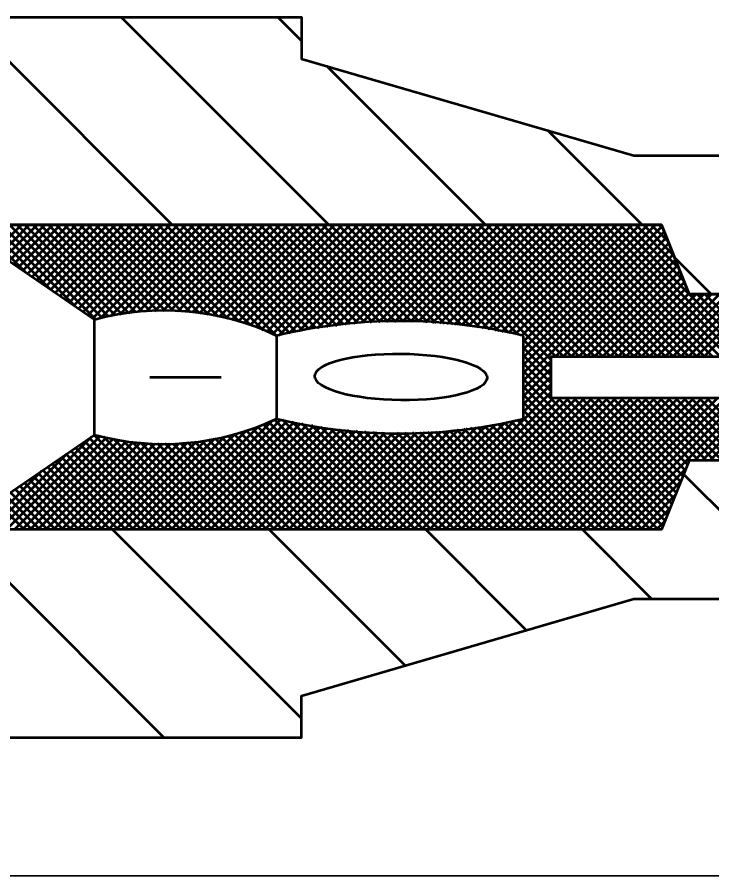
# Model space of a CAD drawing. Extents: x -1 to 679, y 0 to 440.
# Drawn here: x 539.8 to 552.35, y 211.67 to 227.17 of the extents above; entities that cross this region are included whole.
import ezdxf

# ---------------------------------------------------------------- set-up
doc = ezdxf.new("R2010")
doc.units = 0
doc.header["$LTSCALE"] = 0.8
doc.layers.add('1', color=7, linetype='Continuous', lineweight=53)

msp = doc.modelspace()

# ---------------------------------------------------------------- linework, layer by layer
at = {"layer": '1'}
for p, q in [((542.6012, 223.4216), (538.8512, 227.1716)), ((545.4297, 223.4216), (541.6797, 227.1716)), ((544.936, 226.7437), (544.5081, 227.1716)), ((548.2581, 223.4216), (545.3908, 226.2889)), ((551.0865, 223.4216), (549.3838, 225.1243)), ((541.1953, 221.7101), (538.6953, 223.4216)), ((539.9539, 222.5599), (539.0923, 223.4216)), ((540.4023, 222.253), (539.2337, 223.4216)), ((540.8507, 221.946), (539.3752, 223.4216)), ((539.3965, 222.9416), (539.8765, 223.4216)), ((539.4805, 222.8841), (540.018, 223.4216)), ((541.2219, 221.7163), (539.5166, 223.4216)), ((539.5644, 222.8266), (540.1594, 223.4216)), ((539.6483, 222.7692), (540.3008, 223.4216)), ((541.3368, 221.7428), (539.658, 223.4216)), ((539.7323, 222.7117), (540.4422, 223.4216)), ((541.4517, 221.7692), (539.7994, 223.4216)), ((539.8162, 222.6542), (540.5837, 223.4216)), ((539.9003, 222.5967), (540.7251, 223.4216)), ((541.5683, 221.7942), (539.9408, 223.4216)), ((539.9842, 222.5392), (540.8665, 223.4216)), ((540.0681, 222.4818), (541.0079, 223.4216)), ((541.6926, 221.8113), (540.0822, 223.4216)), ((540.1521, 222.4243), (541.1493, 223.4216)), ((541.8169, 221.8283), (540.2237, 223.4216)), ((540.236, 222.3668), (541.2908, 223.4216)), ((540.3199, 222.3093), (541.4322, 223.4216)), ((541.9412, 221.8454), (540.3651, 223.4216)), ((540.4039, 222.2519), (541.5736, 223.4216)), ((540.4878, 222.1944), (541.715, 223.4216)), ((542.0678, 221.8602), (540.5065, 223.4216)), ((540.5718, 222.1369), (541.8564, 223.4216)), ((542.2048, 221.8647), (540.6479, 223.4216)), ((540.6558, 222.0795), (541.9978, 223.4216)), ((540.7397, 222.022), (542.1392, 223.4216)), ((542.3419, 221.869), (540.7893, 223.4216)), ((540.8237, 221.9645), (542.2807, 223.4216)), ((540.9076, 221.9071), (542.4221, 223.4216)), ((542.479, 221.8734), (540.9307, 223.4216)), ((540.9916, 221.8496), (542.5636, 223.4216)), ((542.6241, 221.8697), (541.0722, 223.4216)), ((541.0755, 221.7921), (542.705, 223.4216)), ((541.1594, 221.7347), (542.8464, 223.4216)), ((542.7767, 221.8586), (541.2136, 223.4216)), ((541.3006, 221.7343), (542.9878, 223.4216)), ((542.9292, 221.8474), (541.355, 223.4216)), ((541.4844, 221.7767), (543.1292, 223.4216)), ((543.0865, 221.8315), (541.4965, 223.4216)), ((543.2589, 221.8006), (541.6379, 223.4216)), ((541.6552, 221.8061), (543.2707, 223.4216)), ((543.4312, 221.7697), (541.7793, 223.4216)), ((541.8191, 221.8286), (543.4121, 223.4216)), ((543.6137, 221.7285), (541.9207, 223.4216)), ((541.9831, 221.8512), (543.5535, 223.4216)), ((543.813, 221.6707), (542.0622, 223.4216)), ((542.1358, 221.8624), (543.6949, 223.4216)), ((544.0122, 221.6129), (542.2036, 223.4216)), ((542.2818, 221.8671), (543.8363, 223.4216)), ((544.2494, 221.5171), (542.345, 223.4216)), ((542.4279, 221.8717), (543.9778, 223.4216)), ((544.486, 221.422), (542.4864, 223.4216)), ((542.5712, 221.8736), (544.1192, 223.4216)), ((544.6026, 221.4468), (542.6278, 223.4216)), ((542.703, 221.8639), (544.2606, 223.4216)), ((544.7192, 221.4716), (542.7692, 223.4216)), ((542.8347, 221.8543), (544.402, 223.4216)), ((544.8358, 221.4964), (542.9107, 223.4216)), ((542.9666, 221.8447), (544.5434, 223.4216)), ((544.9525, 221.5212), (543.0521, 223.4216)), ((543.0935, 221.8303), (544.6848, 223.4216)), ((545.0756, 221.5395), (543.1935, 223.4216)), ((543.2134, 221.8088), (544.8262, 223.4216)), ((543.3333, 221.7873), (544.9678, 223.4216)), ((545.2006, 221.5559), (543.3349, 223.4216)), ((543.4533, 221.7657), (545.1092, 223.4216)), ((545.3257, 221.5723), (543.4763, 223.4216)), ((543.5702, 221.7412), (545.2506, 223.4216)), ((545.4507, 221.5888), (543.6178, 223.4216)), ((543.6798, 221.7094), (545.392, 223.4216)), ((545.5757, 221.6052), (543.7592, 223.4216)), ((543.7894, 221.6776), (545.5334, 223.4216)), ((543.899, 221.6457), (545.6748, 223.4216)), ((545.7007, 221.6216), (543.9007, 223.4216)), ((544.0087, 221.614), (545.8162, 223.4216)), ((545.8257, 221.638), (544.0421, 223.4216)), ((544.11, 221.5739), (545.9577, 223.4216)), ((545.9507, 221.6544), (544.1835, 223.4216)), ((544.2105, 221.533), (546.0991, 223.4216)), ((544.311, 221.4921), (546.2405, 223.4216)), ((546.0867, 221.6598), (544.3249, 223.4216)), ((544.4114, 221.4511), (546.3819, 223.4216)), ((546.2245, 221.6634), (544.4663, 223.4216)), ((544.534, 221.4322), (546.5233, 223.4216)), ((546.3623, 221.667), (544.6078, 223.4216)), ((544.7136, 221.4704), (546.6648, 223.4216)), ((546.5002, 221.6705), (544.7492, 223.4216)), ((546.6381, 221.6741), (544.8906, 223.4216)), ((544.8932, 221.5086), (546.8062, 223.4216)), ((546.7759, 221.6777), (545.032, 223.4216)), ((545.064, 221.538), (546.9476, 223.4216)), ((546.9137, 221.6813), (545.1734, 223.4216)), ((545.2268, 221.5593), (547.089, 223.4216)), ((547.0612, 221.6753), (545.3148, 223.4216)), ((545.3896, 221.5807), (547.2304, 223.4216)), ((547.2147, 221.6631), (545.4562, 223.4216)), ((545.5524, 221.6021), (547.3718, 223.4216)), ((547.3683, 221.6509), (545.5977, 223.4216)), ((545.7152, 221.6235), (547.5133, 223.4216)), ((547.5218, 221.6388), (545.7391, 223.4216)), ((545.878, 221.6448), (547.6548, 223.4216)), ((547.6754, 221.6267), (545.8805, 223.4216)), ((547.829, 221.6146), (546.0219, 223.4216)), ((546.033, 221.6584), (547.7962, 223.4216)), ((547.9851, 221.5999), (546.1633, 223.4216)), ((546.1782, 221.6623), (547.9376, 223.4216)), ((548.1587, 221.5677), (546.3048, 223.4216)), ((546.3233, 221.666), (548.079, 223.4216)), ((548.3324, 221.5354), (546.4462, 223.4216)), ((546.4685, 221.6697), (548.2204, 223.4216)), ((548.5061, 221.5032), (546.5877, 223.4216)), ((546.6137, 221.6735), (548.3618, 223.4216)), ((548.6798, 221.4709), (546.7291, 223.4216)), ((546.7589, 221.6772), (548.5032, 223.4216)), ((548.8534, 221.4387), (546.8705, 223.4216)), ((546.9041, 221.681), (548.6447, 223.4216)), ((549.4453, 220.9882), (547.0119, 223.4216)), ((547.0413, 221.6767), (548.7861, 223.4216)), ((549.5283, 221.0466), (547.1533, 223.4216)), ((547.1723, 221.6664), (548.9275, 223.4216)), ((549.6698, 221.0466), (547.2948, 223.4216)), ((547.3034, 221.6561), (549.0689, 223.4216)), ((547.4345, 221.6457), (549.2103, 223.4216)), ((549.8112, 221.0466), (547.4362, 223.4216)), ((547.5656, 221.6353), (549.3518, 223.4216)), ((549.9526, 221.0466), (547.5776, 223.4216)), ((547.6966, 221.625), (549.4932, 223.4216)), ((550.094, 221.0466), (547.719, 223.4216)), ((547.8277, 221.6147), (549.6346, 223.4216)), ((550.2354, 221.0466), (547.8604, 223.4216)), ((547.9588, 221.6042), (549.776, 223.4216)), ((550.3768, 221.0466), (548.0018, 223.4216)), ((548.0784, 221.5826), (549.9174, 223.4216)), ((550.5182, 221.0466), (548.1432, 223.4216)), ((548.1977, 221.5604), (550.0589, 223.4216)), ((550.6597, 221.0466), (548.2847, 223.4216)), ((548.317, 221.5383), (550.2003, 223.4216)), ((550.8011, 221.0466), (548.4261, 223.4216)), ((548.4362, 221.5161), (550.3417, 223.4216)), ((548.5555, 221.494), (550.4832, 223.4216)), ((550.9425, 221.0466), (548.5675, 223.4216)), ((548.6748, 221.4718), (550.6246, 223.4216)), ((551.0839, 221.0466), (548.7089, 223.4216)), ((548.7941, 221.4497), (550.766, 223.4216)), ((551.2253, 221.0466), (548.8503, 223.4216)), ((548.9133, 221.4275), (550.9074, 223.4216)), ((548.9453, 221.3181), (551.0488, 223.4216)), ((548.9453, 221.1767), (551.1902, 223.4216)), ((548.9453, 221.0352), (551.3317, 223.4216)), ((548.9453, 220.8938), (551.4466, 223.3951)), ((551.3668, 221.0466), (548.9918, 223.4216)), ((551.5082, 221.0466), (549.1332, 223.4216)), ((551.6497, 221.0466), (549.2747, 223.4216)), ((551.7911, 221.0466), (549.4161, 223.4216)), ((551.9325, 221.0466), (549.5575, 223.4216)), ((552.0739, 221.0466), (549.6989, 223.4216)), ((552.2153, 221.0466), (549.8403, 223.4216)), ((552.3568, 221.0466), (549.9818, 223.4216)), ((552.4982, 221.0466), (550.1232, 223.4216)), ((552.6396, 221.0466), (550.2646, 223.4216)), ((552.781, 221.0466), (550.406, 223.4216)), ((552.9224, 221.0466), (550.5474, 223.4216)), ((551.9341, 222.1763), (550.6888, 223.4216)), ((551.8398, 222.412), (550.8302, 223.4216)), ((551.7455, 222.6478), (550.9717, 223.4216)), ((551.6513, 222.8834), (551.1131, 223.4216)), ((551.557, 223.1192), (551.2545, 223.4216)), ((551.4627, 223.3548), (551.3959, 223.4216)), ((548.9453, 220.7524), (551.487, 223.2941)), ((548.9453, 220.611), (551.5274, 223.1931)), ((549.5223, 221.0466), (551.5678, 223.0921)), ((549.6637, 221.0466), (551.6082, 222.991)), ((549.8052, 221.0466), (551.6487, 222.89)), ((549.9466, 221.0466), (551.689, 222.789)), ((552.3365, 222.1716), (551.669, 222.8391)), ((550.088, 221.0466), (551.7294, 222.688)), ((550.2295, 221.0466), (551.7698, 222.587)), ((550.3709, 221.0466), (551.8102, 222.4859)), ((550.5123, 221.0466), (551.8507, 222.3849)), ((550.6537, 221.0466), (551.8911, 222.2839)), ((550.7952, 221.0466), (551.9315, 222.1829)), ((550.9366, 221.0466), (552.0616, 222.1716)), ((551.078, 221.0466), (552.203, 222.1716)), ((551.2194, 221.0466), (552.3444, 222.1716)), ((551.3608, 221.0466), (552.4858, 222.1716)), ((551.5023, 221.0466), (552.6273, 222.1716)), ((551.6437, 221.0466), (552.7687, 222.1716)), ((551.7851, 221.0466), (552.9101, 222.1716)), ((551.9265, 221.0466), (553.0515, 222.1716)), ((553.0638, 221.0466), (551.9388, 222.1716)), ((552.0679, 221.0466), (553.1929, 222.1716)), ((553.2052, 221.0466), (552.0802, 222.1716)), ((552.2093, 221.0466), (553.3343, 222.1716)), ((553.3467, 221.0466), (552.2217, 222.1716)), ((541.1953, 219.6331), (541.1953, 221.7101)), ((544.4838, 221.4216), (544.4838, 219.9216)), ((548.9453, 219.9216), (548.9453, 221.4216)), ((549.4453, 220.8467), (548.9453, 221.3467)), ((549.4453, 220.7053), (548.9453, 221.2053)), ((549.4453, 220.5639), (548.9453, 221.0639)), ((548.9453, 220.4696), (549.4453, 220.9696)), ((549.4453, 220.4225), (548.9453, 220.9225)), ((548.9453, 220.3282), (549.4453, 220.8282)), ((551.5413, 218.185), (548.9453, 220.781)), ((542.1953, 220.6716), (543.4838, 220.6716)), ((548.9453, 220.1867), (549.4453, 220.6867)), ((551.501, 218.084), (548.9453, 220.6396)), ((548.9453, 220.0453), (549.4453, 220.5453)), ((551.4606, 217.983), (548.9453, 220.4982)), ((546.963, 217.9216), (549.4453, 220.4039)), ((547.1045, 217.9216), (549.4795, 220.2966)), ((547.2459, 217.9216), (549.6209, 220.2966)), ((547.3873, 217.9216), (549.7623, 220.2966)), ((547.5287, 217.9216), (549.9037, 220.2966)), ((547.6702, 217.9216), (550.0452, 220.2966)), ((547.8116, 217.9216), (550.1866, 220.2966)), ((547.953, 217.9216), (550.328, 220.2966)), ((548.0944, 217.9216), (550.4694, 220.2966)), ((548.2358, 217.9216), (550.6108, 220.2966)), ((548.3773, 217.9216), (550.7523, 220.2966)), ((548.5187, 217.9216), (550.8937, 220.2966)), ((548.6601, 217.9216), (551.0351, 220.2966)), ((548.8015, 217.9216), (551.1765, 220.2966)), ((548.9429, 217.9216), (551.3179, 220.2966)), ((551.3805, 217.9216), (548.9453, 220.3568)), ((549.0843, 217.9216), (551.4593, 220.2966)), ((549.2257, 217.9216), (551.6007, 220.2966)), ((549.3672, 217.9216), (551.7422, 220.2966)), ((549.5087, 217.9216), (551.8837, 220.2966)), ((551.5817, 218.286), (549.5712, 220.2966)), ((549.6501, 217.9216), (552.0251, 220.2966)), ((551.6222, 218.387), (549.7127, 220.2966)), ((549.7915, 217.9216), (552.1665, 220.2966)), ((551.6626, 218.4881), (549.8541, 220.2966)), ((549.9329, 217.9216), (552.3079, 220.2966)), ((551.703, 218.5891), (549.9955, 220.2966)), ((550.0743, 217.9216), (552.4493, 220.2966)), ((551.7434, 218.6901), (550.1369, 220.2966)), ((550.2157, 217.9216), (552.5907, 220.2966)), ((551.7838, 218.7911), (550.2783, 220.2966)), ((550.3572, 217.9216), (552.7322, 220.2966)), ((551.8243, 218.8921), (550.4198, 220.2966)), ((550.4986, 217.9216), (552.8736, 220.2966)), ((551.8646, 218.9932), (550.5612, 220.2966)), ((550.64, 217.9216), (553.015, 220.2966)), ((551.905, 219.0942), (550.7026, 220.2966)), ((551.969, 219.1716), (550.844, 220.2966)), ((552.1104, 219.1716), (550.9854, 220.2966)), ((552.2518, 219.1716), (551.1268, 220.2966)), ((552.3932, 219.1716), (551.2682, 220.2966)), ((552.5347, 219.1716), (551.4097, 220.2966)), ((552.6761, 219.1716), (551.5511, 220.2966)), ((552.8175, 219.1716), (551.6925, 220.2966)), ((552.9589, 219.1716), (551.8339, 220.2966)), ((553.1003, 219.1716), (551.9753, 220.2966)), ((552.0314, 219.1716), (553.1564, 220.2966)), ((553.2418, 219.1716), (552.1168, 220.2966)), ((552.1728, 219.1716), (553.2978, 220.2966)), ((553.3832, 219.1716), (552.2582, 220.2966)), ((552.3143, 219.1716), (553.4393, 220.2966)), ((551.2391, 217.9216), (548.9453, 220.2153)), ((551.0977, 217.9216), (548.9453, 220.0739)), ((542.4376, 217.9216), (544.4034, 219.8874)), ((542.579, 217.9216), (544.5641, 219.9067)), ((542.7204, 217.9216), (544.6833, 219.8845)), ((542.8618, 217.9216), (544.8027, 219.8624)), ((543.0032, 217.9216), (544.9219, 219.8402)), ((543.1447, 217.9216), (545.0412, 219.8181)), ((543.2861, 217.9216), (545.1604, 219.7959)), ((546.1479, 217.9216), (544.2481, 219.8214)), ((546.2893, 217.9216), (544.3473, 219.8636)), ((546.4307, 217.9216), (544.4466, 219.9057)), ((546.5722, 217.9216), (544.5923, 219.9014)), ((546.7136, 217.9216), (544.766, 219.8692)), ((546.855, 217.9216), (544.9397, 219.8369)), ((546.9965, 217.9216), (545.1133, 219.8047)), ((546.3973, 217.9216), (548.2682, 219.7925)), ((546.5387, 217.9216), (548.4311, 219.8138)), ((546.6802, 217.9216), (548.6087, 219.85)), ((546.8216, 217.9216), (548.7882, 219.8882)), ((550.2492, 217.9216), (548.3655, 219.8053)), ((550.3906, 217.9216), (548.4878, 219.8243)), ((550.532, 217.9216), (548.6044, 219.8492)), ((550.6734, 217.9216), (548.7211, 219.8739)), ((550.8148, 217.9216), (548.8378, 219.8987)), ((550.9562, 217.9216), (548.9453, 219.9325)), ((542.0133, 217.9216), (543.7394, 219.6477)), ((542.1548, 217.9216), (543.948, 219.7148)), ((542.2962, 217.9216), (544.1575, 219.783)), ((543.4275, 217.9216), (545.2798, 219.7738)), ((543.5689, 217.9216), (545.399, 219.7517)), ((543.7103, 217.9216), (545.5234, 219.7347)), ((545.4408, 217.9216), (543.7207, 219.6417)), ((545.5822, 217.9216), (543.8278, 219.6761)), ((543.8518, 217.9216), (545.6545, 219.7243)), ((545.7237, 217.9216), (543.9347, 219.7106)), ((543.9932, 217.9216), (545.7856, 219.714)), ((545.8651, 217.9216), (544.0417, 219.745)), ((544.1346, 217.9216), (545.9167, 219.7036)), ((546.0065, 217.9216), (544.1487, 219.7795)), ((544.276, 217.9216), (546.0477, 219.6933)), ((544.4174, 217.9216), (546.1788, 219.6829)), ((544.5589, 217.9216), (546.3098, 219.6726)), ((544.7003, 217.9216), (546.4409, 219.6622)), ((544.8417, 217.9216), (546.5838, 219.6637)), ((544.9832, 217.9216), (546.729, 219.6674)), ((545.1246, 217.9216), (546.8742, 219.6712)), ((545.266, 217.9216), (547.0193, 219.675)), ((547.1379, 217.9216), (545.287, 219.7724)), ((545.4074, 217.9216), (547.1646, 219.6787)), ((547.2793, 217.9216), (545.4607, 219.7403)), ((545.5488, 217.9216), (547.3098, 219.6825)), ((547.4207, 217.9216), (545.6148, 219.7275)), ((545.6902, 217.9216), (547.4549, 219.6863)), ((547.5622, 217.9216), (545.7684, 219.7153)), ((545.8317, 217.9216), (547.6171, 219.707)), ((547.7036, 217.9216), (545.9219, 219.7032)), ((545.9731, 217.9216), (547.7798, 219.7283)), ((547.845, 217.9216), (546.0755, 219.6911)), ((546.1145, 217.9216), (547.9427, 219.7498)), ((547.9864, 217.9216), (546.2291, 219.6789)), ((546.2559, 217.9216), (548.1054, 219.7711)), ((548.1278, 217.9216), (546.3827, 219.6667)), ((548.2692, 217.9216), (546.5286, 219.6623)), ((548.4107, 217.9216), (546.6664, 219.6658)), ((548.5521, 217.9216), (546.8043, 219.6694)), ((548.6935, 217.9216), (546.9422, 219.673)), ((548.8349, 217.9216), (547.08, 219.6765)), ((548.9763, 217.9216), (547.2178, 219.6801)), ((549.1178, 217.9216), (547.3557, 219.6837)), ((549.2592, 217.9216), (547.4904, 219.6903)), ((549.4007, 217.9216), (547.6154, 219.7067)), ((549.5421, 217.9216), (547.7405, 219.7232)), ((549.6835, 217.9216), (547.8655, 219.7396)), ((549.8249, 217.9216), (547.9905, 219.756)), ((549.9663, 217.9216), (548.1155, 219.7724)), ((550.1078, 217.9216), (548.2405, 219.7888)), ((538.6953, 217.9216), (541.1953, 219.6331)), ((539.4678, 217.9216), (541.1442, 219.5981)), ((539.6092, 217.9216), (541.2984, 219.6109)), ((539.7506, 217.9216), (541.4148, 219.5858)), ((539.892, 217.9216), (541.5312, 219.5607)), ((540.0334, 217.9216), (541.6476, 219.5357)), ((540.1748, 217.9216), (541.7716, 219.5183)), ((540.3162, 217.9216), (541.8992, 219.5046)), ((540.4577, 217.9216), (542.0269, 219.4908)), ((542.6124, 217.9216), (541.0206, 219.5134)), ((542.7538, 217.9216), (541.1045, 219.5709)), ((542.8953, 217.9216), (541.1884, 219.6283)), ((541.3062, 217.9216), (542.8769, 219.4922)), ((543.0367, 217.9216), (541.3607, 219.5975)), ((541.4476, 217.9216), (543.0344, 219.5084)), ((543.1781, 217.9216), (541.541, 219.5587)), ((541.589, 217.9216), (543.1932, 219.5257)), ((543.3195, 217.9216), (541.7169, 219.5242)), ((541.7304, 217.9216), (543.3722, 219.5632)), ((541.8718, 217.9216), (543.5511, 219.6008)), ((543.4609, 217.9216), (541.8754, 219.5071)), ((543.6023, 217.9216), (542.0339, 219.4901)), ((544.4509, 217.9216), (542.8799, 219.4926)), ((544.5923, 217.9216), (543.0082, 219.5058)), ((544.7337, 217.9216), (543.1364, 219.5188)), ((544.8752, 217.9216), (543.2575, 219.5392)), ((545.0166, 217.9216), (543.3744, 219.5637)), ((545.158, 217.9216), (543.4913, 219.5882)), ((545.2994, 217.9216), (543.6082, 219.6128)), ((540.5991, 217.9216), (542.1546, 219.4771)), ((540.7405, 217.9216), (542.2926, 219.4736)), ((542.1882, 217.9216), (540.7687, 219.341)), ((542.3296, 217.9216), (540.8527, 219.3985)), ((540.8819, 217.9216), (542.4336, 219.4732)), ((542.471, 217.9216), (540.9366, 219.4559)), ((541.0233, 217.9216), (542.5747, 219.4729)), ((541.1648, 217.9216), (542.7193, 219.4762)), ((543.7437, 217.9216), (542.1915, 219.4739)), ((543.8852, 217.9216), (542.3333, 219.4735)), ((544.0266, 217.9216), (542.4751, 219.4732)), ((544.168, 217.9216), (542.6168, 219.4727)), ((544.3094, 217.9216), (542.7516, 219.4794)), ((539.3262, 217.9216), (540.6958, 219.2911)), ((541.9053, 217.9216), (540.6008, 219.2261)), ((542.0467, 217.9216), (540.6848, 219.2836)), ((541.481, 217.9216), (540.3489, 219.0537)), ((541.6224, 217.9216), (540.4329, 219.1112)), ((541.7638, 217.9216), (540.5168, 219.1686)), ((539.1848, 217.9216), (540.2474, 218.9842)), ((541.0567, 217.9216), (540.0971, 218.8812)), ((541.1982, 217.9216), (540.1811, 218.9387)), ((541.3396, 217.9216), (540.265, 218.9962)), ((550.7814, 217.9216), (551.8724, 219.0126)), ((554.0878, 216.6716), (551.8365, 218.9229)), ((540.6325, 217.9216), (539.8452, 218.7088)), ((540.7739, 217.9216), (539.9293, 218.7663)), ((540.9153, 217.9216), (540.0132, 218.8237)), ((550.9228, 217.9216), (551.7781, 218.7768)), ((540.3497, 217.9216), (539.6773, 218.5939)), ((540.4911, 217.9216), (539.7613, 218.6513)), ((539.9254, 217.9216), (539.4255, 218.4215)), ((540.0668, 217.9216), (539.5095, 218.4789)), ((540.2083, 217.9216), (539.5934, 218.5364)), ((551.0643, 217.9216), (551.6838, 218.5412)), ((551.2057, 217.9216), (551.5896, 218.3054)), ((551.3471, 217.9216), (551.4952, 218.0697)), ((542.4457, 214.1716), (538.6957, 217.9216)), ((544.936, 214.5097), (541.5241, 217.9216)), ((546.8068, 215.4672), (544.3525, 217.9216)), ((548.9966, 216.1059), (547.181, 217.9216)), ((551.2594, 216.6716), (550.0094, 217.9216))]:
    msp.add_line(p, q, dxfattribs=at)
at = {"layer": '1', "lineweight": 35}
msp.add_line((530.9762, 211.6716), (558.936, 211.6716), dxfattribs=at)
at = {"layer": '1'}
for points in [[(522.9762, 223.7747), (522.9762, 225.5357), (530.9762, 225.5357), (530.9762, 227.1716), (544.936, 227.1716), (544.936, 226.4216), (550.936, 224.6716), (558.936, 224.6716), (558.936, 222.1716), (551.936, 222.1716), (551.436, 223.4216), (538.6953, 223.4216), (538.6953, 223.8997), (534.6953, 223.8997), (534.6953, 224.6497), (533.6953, 224.6497), (533.6953, 224.1497), (533.1953, 224.1497), (531.4453, 223.7747)], [(538.6953, 223.4216), (551.436, 223.4216), (551.936, 222.1716), (558.936, 222.1716), (568.936, 222.1716), (568.936, 219.1716), (558.936, 219.1716), (551.936, 219.1716), (551.436, 217.9216), (538.6953, 217.9216)], [(522.9762, 217.5684), (522.9762, 215.8075), (530.9762, 215.8075), (530.9762, 214.1716), (544.936, 214.1716), (544.936, 214.9216), (550.936, 216.6716), (558.936, 216.6716), (558.936, 219.1716), (551.936, 219.1716), (551.436, 217.9216), (538.6953, 217.9216)]]:
    msp.add_lwpolyline(points, dxfattribs=at)
msp.add_lwpolyline([(549.4453, 220.2966), (549.4453, 221.0466), (568.4363, 221.0466), (568.4363, 220.2966)], close=True, dxfattribs=at)
for centre, radius, start, end in [((542.4467, 217.0879), 4.7886, 64.8235, 105.14906), ((546.7146, 212.1431), 9.5429, 76.48144, 103.51856), ((542.4467, 224.2552), 4.7886, 254.85094, 295.1765), ((546.7146, 229.2001), 9.5429, 256.48144, 283.51856)]:
    msp.add_arc(centre, radius, start, end, dxfattribs=at)
msp.add_ellipse((546.7319, 220.6765), major_axis=(1.5561, -0.0151), ratio=0.269097, dxfattribs=at)

doc.saveas('drawing.dxf')
